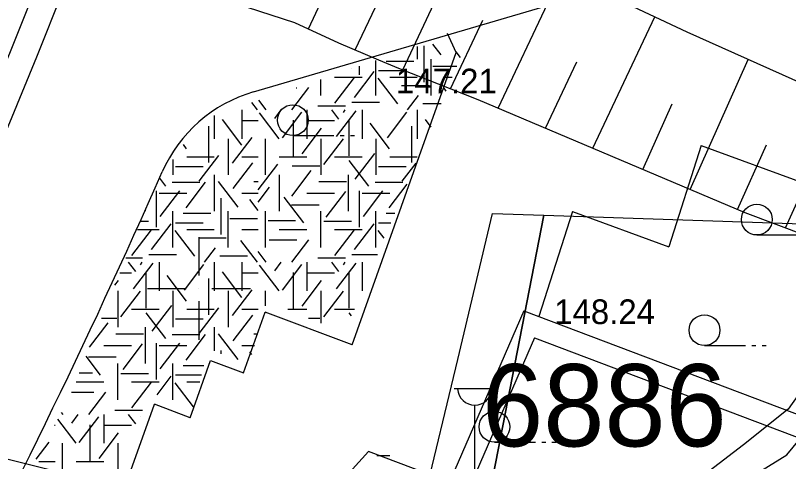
# Model space of a CAD drawing. Extents: x 419677 to 421689, y 4450851 to 4452923.
# Drawn here: x 420191.07 to 420228.69, y 4451991.58 to 4452013.28 of the extents above; entities that cross this region are included whole.
import ezdxf

# ---------------------------------------------------------------- set-up
doc = ezdxf.new("R2010")
doc.units = 0
for name, color, linetype in [('AA_HH', 7, 'Continuous'), ('ADA NUMARASI', 7, 'Continuous'), ('Level 41', 7, 'Continuous'), ('Level 53', 7, 'Continuous'), ('Level 62', 7, 'Continuous'), ('Level 7', 7, 'Continuous'), ('MULKIYET SINIRI', 7, 'Continuous')]:
    doc.layers.add(name, color=color, linetype=linetype)

msp = doc.modelspace()

# ---------------------------------------------------------------- linework, layer by layer
at = {"layer": 'AA_HH'}
for p, q in [((420205.325, 4452012.627), (420208.604, 4452019.596)), ((420209.913, 4452010.635), (420213.128, 4452017.467)), ((420214.56, 4452008.767), (420217.652, 4452015.338)), ((420207.606, 4452011.604), (420208.767, 4452014.07)), ((420219.17, 4452006.82), (420222.176, 4452013.209)), ((420212.242, 4452009.712), (420213.816, 4452013.057)), ((420216.865, 4452007.793), (420218.39, 4452011.033)), ((420223.905, 4452004.821), (420226.727, 4452011.138)), ((420221.601, 4452005.794), (420223.023, 4452008.976)), ((420228.544, 4452002.947), (420231.292, 4452009.098)), ((420204.569, 4452007.437), (420206.569, 4452007.437)), ((420206.869, 4452007.437), (420207.069, 4452007.437)), ((420207.369, 4452007.437), (420207.569, 4452007.437)), ((420226.209, 4452003.849), (420227.609, 4452006.983)), ((420227.145, 4452002.601), (420229.145, 4452002.601)), ((420200, 4452002.5), (420200, 4452000.625)), ((420197.5, 4452000), (420199.375, 4452000)), ((420200, 4452000), (420200, 4452000)), ((420200.625, 4452000), (420202.5, 4452000)), ((420200, 4451999.375), (420200, 4451997.5)), ((420224.598, 4451997.219), (420226.598, 4451997.219)), ((420226.898, 4451997.219), (420227.098, 4451997.219)), ((420227.398, 4451997.219), (420227.598, 4451997.219)), ((420212.421, 4451995.133), (420214.421, 4451995.133)), ((420213.421, 4451990.133), (420213.421, 4451994.326)), ((420214.377, 4451992.517), (420216.377, 4451992.517)), ((420216.677, 4451992.517), (420216.877, 4451992.517)), ((420217.177, 4451992.517), (420217.377, 4451992.517))]:
    msp.add_line(p, q, dxfattribs=at)
for points in [[(420238.14, 4452006.038), (420223.754, 4452012.467), (420208.824, 4452019.492)], [(420189.655, 4452017.804), (420204.651, 4452012.94), (420206.785, 4452011.951), (420208.736, 4452011.127)], [(420208.736, 4452011.127), (420209.711, 4452010.715), (420213.565, 4452009.187), (420226.564, 4452003.699), (420229.575, 4452002.556), (420231.615, 4452001.61), (420234.725, 4452000.194)], [(420231.096, 4451997.559), (420228.662, 4451994.135), (420226.495, 4451992.394), (420224.82, 4451991.108), (420222.836, 4451989.732), (420220.106, 4451988.319), (420217.912, 4451987.63), (420215.524, 4451987.187), (420212.776, 4451987.097), (420208.49, 4451987.848)], [(420208.477, 4451986.632), (420212.264, 4451986.101), (420214.53, 4451986.007), (420217.937, 4451986.511), (420219.896, 4451987.244), (420222.782, 4451988.311), (420228.61, 4451991.9), (420232.056, 4451996.096)], [(420208.49, 4451987.848), (420200.392, 4451989.268), (420187.203, 4451992.557)]]:
    msp.add_lwpolyline(points, dxfattribs=at)
for centre in [(420204.569, 4452008.187), (420227.145, 4452003.351), (420224.598, 4451997.969), (420214.377, 4451993.267)]:
    msp.add_circle(centre, 0.75, dxfattribs=at)
msp.add_arc((420213.421, 4451995.163), 0.837, 183.298, 356.9072, dxfattribs=at)
at = {"layer": 'Level 41'}
for p, q in [((420210.624, 4452011.765), (420210.624, 4452011.162)), ((420210.942, 4452011.807), (420210.942, 4452010.039)), ((420211.781, 4452011.365), (420211.381, 4452011.892)), ((420212.726, 4452011.243), (420212.522, 4452011.512)), ((420208.61, 4452009.394), (420208.61, 4452011.083)), ((420209.115, 4452011.064), (420210.458, 4452011.064)), ((420211.296, 4452009.394), (420211.296, 4452011.162)), ((420207.418, 4452010.679), (420207.421, 4452010.679)), ((420207.574, 4452009.297), (420208.523, 4452010.547)), ((420207.799, 4452010.808), (420207.799, 4452010.389)), ((420208.741, 4452010.608), (420210.084, 4452010.608)), ((420211.378, 4452010.819), (420212.547, 4452010.819)), ((420205.924, 4452009.394), (420205.924, 4452010.173)), ((420206.595, 4452010.278), (420207.938, 4452010.278)), ((420206.614, 4452009.018), (420207.563, 4452010.267)), ((420209.677, 4452008.983), (420208.727, 4452010.232)), ((420209.281, 4452010.278), (420210.624, 4452010.278)), ((420211.967, 4452010.278), (420212.319, 4452010.278)), ((420204.523, 4452008.685), (420205.352, 4452009.776)), ((420204.725, 4452009.767), (420204.757, 4452009.767)), ((420209.86, 4452009.871), (420211.203, 4452009.871)), ((420212.033, 4452009.598), (420211.924, 4452009.741)), ((420210.143, 4452008.685), (420210.68, 4452009.391)), ((420202.847, 4452008.685), (420202.578, 4452009.04)), ((420203.27, 4452008.685), (420202.914, 4452009.153)), ((420207.437, 4452009.066), (420208.78, 4452009.066)), ((420210.899, 4452008.997), (420211.78, 4452008.997)), ((420202.088, 4452008.685), (420202.088, 4452007.287)), ((420202.088, 4452008.685), (420202.088, 4452007.287)), ((420203.686, 4452008.268), (420204.003, 4452008.685)), ((420205.252, 4452008.685), (420205.252, 4452007.287)), ((420205.785, 4452008.891), (420207.128, 4452008.891)), ((420206.801, 4452008.233), (420206.457, 4452008.685)), ((420206.694, 4452007.391), (420207.644, 4452008.641)), ((420207.027, 4452008.565), (420207.118, 4452008.685)), ((420207.938, 4452008.685), (420207.938, 4452007.287)), ((420210.624, 4452008.685), (420210.624, 4452007.287)), ((420200.745, 4452008.419), (420200.745, 4452007.287)), ((420202.089, 4452006.971), (420201.14, 4452008.22)), ((420203.897, 4452007.287), (420202.948, 4452008.537)), ((420204.057, 4452007.322), (420205.006, 4452008.572)), ((420207.294, 4452008.218), (420207.294, 4452006.451)), ((420209.171, 4452007.322), (420210.12, 4452008.572)), ((420211.298, 4452007.853), (420211.019, 4452008.22)), ((420200.463, 4452007.897), (420200.463, 4452006.13)), ((420202.088, 4452008.171), (420202.876, 4452008.171)), ((420204.577, 4452008.183), (420204.577, 4452006.416)), ((420205.252, 4452008.171), (420206.595, 4452008.171)), ((420209.278, 4452006.796), (420208.329, 4452008.045)), ((420210.342, 4452007.897), (420210.342, 4452006.13)), ((420205.017, 4452006.55), (420205.966, 4452007.8)), ((420201.417, 4452007.287), (420201.417, 4452005.52)), ((420201.417, 4452007.287), (420201.417, 4452005.52)), ((420201.637, 4452006.094), (420202.586, 4452007.344)), ((420203.238, 4452005.52), (420203.238, 4452007.287)), ((420205.924, 4452007.287), (420205.924, 4452005.52)), ((420206.083, 4452006.025), (420207.032, 4452007.275)), ((420208.61, 4452007.287), (420208.61, 4452005.52)), ((420199.399, 4452006.796), (420199.245, 4452006.999)), ((420199.402, 4452006.403), (420200.745, 4452006.403)), ((420200.012, 4452005.219), (420200.961, 4452006.469)), ((420202.088, 4452006.403), (420202.876, 4452006.403)), ((420203.909, 4452006.403), (420205.252, 4452006.403)), ((420206.595, 4452006.403), (420207.938, 4452006.403)), ((420207.6, 4452005.324), (420208.551, 4452006.573)), ((420209.281, 4452006.403), (420210.624, 4452006.403)), ((420198.731, 4452006.272), (420198.731, 4452005.52)), ((420201.663, 4452004.868), (420202.613, 4452006.117)), ((420202.886, 4452004.799), (420203.835, 4452006.048)), ((420204.533, 4452005.969), (420205.876, 4452005.969)), ((420208.266, 4452004.974), (420207.316, 4452006.223)), ((420209.891, 4452005.219), (420210.56, 4452006.101)), ((420198.862, 4452005.933), (420200.205, 4452005.933)), ((420204.511, 4452004.482), (420205.46, 4452005.732)), ((420208.741, 4452005.933), (420210.084, 4452005.933)), ((420198.387, 4452004.974), (420198.09, 4452005.364)), ((420200.745, 4452005.52), (420200.745, 4452003.753)), ((420201.902, 4452003.956), (420200.953, 4452005.205)), ((420203.909, 4452005.52), (420203.909, 4452003.753)), ((420207.267, 4452005.52), (420207.267, 4452003.753)), ((420198.702, 4452005.163), (420200.045, 4452005.163)), ((420199.372, 4452003.922), (420200.322, 4452005.172)), ((420202.672, 4452005.196), (420202.876, 4452005.196)), ((420202.876, 4452004.19), (420203.435, 4452004.926)), ((420205.839, 4452005.196), (420207.182, 4452005.196)), ((420208.581, 4452005.163), (420209.924, 4452005.163)), ((420209.251, 4452003.922), (420210.13, 4452005.078)), ((420197.92, 4452004.748), (420197.92, 4452002.98)), ((420198.059, 4452004.636), (420199.402, 4452004.636)), ((420198.12, 4452003.502), (420199.069, 4452004.751)), ((420202.088, 4452004.636), (420202.876, 4452004.636)), ((420205.252, 4452004.636), (420206.595, 4452004.636)), ((420206.188, 4452003.466), (420207.138, 4452004.716)), ((420207.799, 4452004.748), (420207.799, 4452002.98)), ((420207.938, 4452004.636), (420209.281, 4452004.636)), ((420207.999, 4452003.502), (420208.948, 4452004.751)), ((420201.063, 4452004.398), (420201.063, 4452002.63)), ((420202.876, 4452003.796), (420202.47, 4452004.33)), ((420205.096, 4452003.185), (420204.147, 4452004.435)), ((420204.506, 4452004.076), (420205.849, 4452004.076)), ((420197.388, 4452003.792), (420197.388, 4452003.753)), ((420198.731, 4452001.985), (420198.731, 4452003.753)), ((420201.417, 4452001.985), (420201.417, 4452003.753)), ((420203.238, 4452001.985), (420203.238, 4452003.753)), ((420205.924, 4452001.985), (420205.924, 4452003.753)), ((420208.61, 4452001.985), (420208.61, 4452003.753)), ((420199.236, 4452003.655), (420200.579, 4452003.655)), ((420201.499, 4452003.41), (420202.842, 4452003.41)), ((420209.115, 4452003.655), (420209.53, 4452003.655)), ((420197.176, 4452003.27), (420197.542, 4452003.27)), ((420197.695, 4452001.888), (420198.644, 4452003.138)), ((420198.862, 4452003.199), (420200.205, 4452003.199)), ((420203.361, 4452003.304), (420204.704, 4452003.304)), ((420206.078, 4452003.27), (420207.421, 4452003.27)), ((420207.574, 4452001.888), (420208.523, 4452003.138)), ((420208.741, 4452003.199), (420209.338, 4452003.199)), ((420196.735, 4452001.609), (420197.684, 4452002.858)), ((420197.013, 4452002.869), (420198.059, 4452002.869)), ((420199.798, 4452001.574), (420198.848, 4452002.823)), ((420199.402, 4452002.869), (420200.745, 4452002.869)), ((420202.088, 4452002.869), (420202.876, 4452002.869)), ((420203.909, 4452002.869), (420205.252, 4452002.869)), ((420206.595, 4452002.869), (420207.938, 4452002.869)), ((420206.614, 4452001.609), (420207.563, 4452002.858)), ((420209.019, 4452002.44), (420208.727, 4452002.823)), ((420199.981, 4452002.462), (420201.324, 4452002.462)), ((420202.847, 4452001.276), (420202.045, 4452002.332)), ((420203.415, 4452002.358), (420204.757, 4452002.358)), ((420204.523, 4452001.276), (420205.352, 4452002.367)), ((420200.264, 4452001.276), (420200.801, 4452001.982)), ((420196.448, 4452001.482), (420197.249, 4452001.482)), ((420197.558, 4452001.657), (420198.901, 4452001.657)), ((420201.02, 4452001.588), (420202.363, 4452001.588)), ((420203.27, 4452001.276), (420202.876, 4452001.794)), ((420205.785, 4452001.482), (420207.128, 4452001.482)), ((420207.437, 4452001.657), (420208.689, 4452001.657)), ((420196.922, 4452000.824), (420196.578, 4452001.276)), ((420196.815, 4451999.982), (420197.765, 4452001.232)), ((420197.148, 4452001.156), (420197.239, 4452001.276)), ((420198.059, 4452001.276), (420198.059, 4451999.878)), ((420199.292, 4451999.913), (420200.241, 4452001.163)), ((420200.745, 4452001.276), (420200.745, 4451999.878)), ((420202.088, 4452001.276), (420202.088, 4451999.878)), ((420202.088, 4452001.276), (420202.088, 4451999.878)), ((420203.897, 4451999.878), (420202.948, 4452001.128)), ((420203.686, 4452000.859), (420204.003, 4452001.276)), ((420204.057, 4451999.913), (420205.006, 4452001.163)), ((420205.252, 4452001.276), (420205.252, 4451999.878)), ((420206.801, 4452000.824), (420206.457, 4452001.276)), ((420206.694, 4451999.982), (420207.644, 4452001.232)), ((420207.027, 4452001.156), (420207.118, 4452001.276)), ((420207.938, 4452001.276), (420207.938, 4451999.878)), ((420196.155, 4452000.762), (420196.716, 4452000.762)), ((420197.415, 4452000.809), (420197.415, 4451999.042)), ((420202.089, 4451999.562), (420201.14, 4452000.811)), ((420202.088, 4452000.762), (420202.876, 4452000.762)), ((420204.577, 4452000.774), (420204.577, 4451999.007)), ((420205.252, 4452000.762), (420206.595, 4452000.762)), ((420207.294, 4452000.809), (420207.294, 4451999.042)), ((420195.909, 4452000.157), (420196.087, 4452000.391)), ((420199.399, 4451999.387), (420198.45, 4452000.636)), ((420200.463, 4452000.488), (420200.463, 4451998.721)), ((420205.017, 4451999.141), (420205.966, 4452000.391)), ((420196.045, 4451999.878), (420196.045, 4451998.111)), ((420196.204, 4451998.616), (420197.153, 4451999.866)), ((420198.731, 4451999.878), (420198.731, 4451998.111)), ((420201.417, 4451999.878), (420201.417, 4451998.111)), ((420201.417, 4451999.878), (420201.417, 4451998.111)), ((420201.637, 4451998.685), (420202.586, 4451999.935)), ((420203.238, 4451999.16), (420203.238, 4451999.878)), ((420205.924, 4451999.878), (420205.924, 4451998.307)), ((420206.083, 4451998.616), (420207.032, 4451999.866)), ((420196.716, 4451998.994), (420198.059, 4451998.994)), ((420198.387, 4451997.565), (420197.437, 4451998.814)), ((420197.721, 4451997.915), (420198.672, 4451999.164)), ((420199.402, 4451998.994), (420200.745, 4451998.994)), ((420200.012, 4451997.81), (420200.961, 4451999.06)), ((420202.088, 4451998.994), (420202.876, 4451998.994)), ((420204.32, 4451998.994), (420205.252, 4451998.994)), ((420206.595, 4451998.994), (420207.568, 4451998.994)), ((420207.429, 4451998.665), (420207.316, 4451998.814)), ((420195.26, 4451998.56), (420195.997, 4451998.56)), ((420198.862, 4451998.524), (420200.205, 4451998.524)), ((420201.663, 4451997.459), (420202.613, 4451998.708)), ((420205.333, 4451998.56), (420205.876, 4451998.56)), ((420194.681, 4451997.138), (420195.581, 4451998.323)), ((420197.388, 4451998.111), (420197.388, 4451996.344)), ((420200.745, 4451998.111), (420200.745, 4451996.964)), ((420195.96, 4451997.787), (420197.303, 4451997.787)), ((420198.702, 4451997.754), (420200.045, 4451997.754)), ((420199.372, 4451996.513), (420200.322, 4451997.763)), ((420201.902, 4451996.547), (420200.953, 4451997.796)), ((420202.672, 4451997.787), (420202.857, 4451997.787)), ((420196.309, 4451996.057), (420197.259, 4451997.307)), ((420197.92, 4451997.339), (420197.92, 4451995.571)), ((420198.12, 4451996.093), (420199.069, 4451997.342)), ((420195.373, 4451997.227), (420196.716, 4451997.227)), ((420198.059, 4451997.227), (420199.402, 4451997.227)), ((420201.063, 4451996.989), (420201.063, 4451996.819)), ((420202.088, 4451997.227), (420202.701, 4451997.227)), ((420195.217, 4451995.776), (420194.507, 4451996.711)), ((420194.627, 4451996.667), (420195.97, 4451996.667)), ((420202.577, 4451996.78), (420202.47, 4451996.921)), ((420196.045, 4451994.576), (420196.045, 4451996.344)), ((420198.731, 4451994.576), (420198.731, 4451996.344)), ((420199.236, 4451996.246), (420200.235, 4451996.246)), ((420194.176, 4451995.895), (420194.825, 4451995.895)), ((420196.199, 4451995.861), (420197.542, 4451995.861)), ((420194.03, 4451995.46), (420195.373, 4451995.46)), ((420196.716, 4451995.46), (420198.059, 4451995.46)), ((420196.735, 4451994.2), (420197.684, 4451995.449)), ((420197.959, 4451994.826), (420198.644, 4451995.729)), ((420198.862, 4451995.79), (420200.121, 4451995.79)), ((420199.402, 4451995.46), (420200.038, 4451995.46)), ((420199.735, 4451994.248), (420198.848, 4451995.414)), ((420193.791, 4451994.949), (420194.878, 4451994.949)), ((420194.644, 4451993.867), (420195.473, 4451994.958)), ((420193.391, 4451993.867), (420193.31, 4451993.973)), ((420195.906, 4451994.073), (420197.249, 4451994.073)), ((420194.018, 4451992.469), (420193.13, 4451993.639)), ((420193.807, 4451993.45), (420194.124, 4451993.867)), ((420194.178, 4451992.504), (420195.127, 4451993.754)), ((420195.373, 4451993.867), (420195.373, 4451992.469)), ((420196.922, 4451993.415), (420196.578, 4451993.867)), ((420197.148, 4451993.747), (420197.155, 4451993.756)), ((420192.975, 4451993.353), (420192.997, 4451993.353)), ((420194.698, 4451993.365), (420194.698, 4451991.598)), ((420195.373, 4451993.353), (420196.716, 4451993.353)), ((420195.138, 4451991.732), (420196.087, 4451992.982)), ((420192.081, 4451991.702), (420192.707, 4451992.526)), ((420193.359, 4451990.702), (420193.359, 4451992.469)), ((420196.045, 4451992.469), (420196.045, 4451990.702)), ((420208.647, 4451991.876), (420209.281, 4451991.876)), ((420192.209, 4451991.585), (420192.997, 4451991.585)), ((420194.03, 4451991.585), (420195.373, 4451991.585))]:
    msp.add_line(p, q, dxfattribs=at)
at = {"layer": 'Level 53'}
msp.add_lwpolyline([(420170.281, 4451967.921), (420170.33, 4451968), (420172.12, 4451970.97), (420173.87, 4451973.95), (420175.58, 4451976.96), (420177.26, 4451979.99), (420178.91, 4451983.04), (420180.52, 4451986.11), (420182.09, 4451989.19), (420183.63, 4451992.3), (420185.14, 4451995.42), (420186.6, 4451998.56), (420188.03, 4452001.71), (420189.43, 4452004.88), (420190.79, 4452008.07), (420192.11, 4452011.27), (420193.39, 4452014.49)], dxfattribs=at)
at = {"layer": 'Level 62'}
for p, q in [((420202.648, 4452009.563), (420217.41, 4452013.89)), ((420212.518, 4452011.486), (420212.09, 4452012.398)), ((420212.518, 4452011.486), (420212.09, 4452012.398)), ((420212.518, 4452011.486), (420212.09, 4452012.398)), ((420207.451, 4451997.252), (420212.518, 4452011.486)), ((420224.439, 4452006.957), (420222.863, 4452002.026)), ((420224.439, 4452006.957), (420222.863, 4452002.026)), ((420224.439, 4452006.957), (420222.863, 4452002.026)), ((420224.439, 4452006.957), (420229.957, 4452004.936)), ((420224.439, 4452006.957), (420229.957, 4452004.936)), ((420224.439, 4452006.957), (420229.957, 4452004.936)), ((420218.17, 4452003.745), (420216.538, 4451998.639)), ((420218.17, 4452003.745), (420216.538, 4451998.639)), ((420218.17, 4452003.745), (420216.538, 4451998.639)), ((420218.17, 4452003.745), (420222.863, 4452002.026)), ((420218.17, 4452003.745), (420222.863, 4452002.026)), ((420218.17, 4452003.745), (420222.863, 4452002.026)), ((420202.164, 4451995.891), (420203.215, 4451998.845)), ((420207.451, 4451997.252), (420203.215, 4451998.845)), ((420215.814, 4451998.913), (420211.799, 4451989.688)), ((420215.814, 4451998.913), (420211.799, 4451989.688)), ((420215.814, 4451998.913), (420211.799, 4451989.688)), ((420215.814, 4451998.913), (420230.887, 4451993.209)), ((420215.814, 4451998.913), (420230.887, 4451993.209)), ((420215.814, 4451998.913), (420230.887, 4451993.209)), ((420216.321, 4451997.599), (420213.14, 4451990.29)), ((420216.321, 4451997.599), (420230.124, 4451992.376)), ((420199.566, 4451993.71), (420200.557, 4451996.495)), ((420200.557, 4451996.495), (420202.164, 4451995.891)), ((420189.23, 4451970.21), (420197.829, 4451994.363)), ((420199.566, 4451993.71), (420197.829, 4451994.363)), ((420200.492, 4451983.584), (420208.254, 4451992.07)), ((420212.155, 4451990.604), (420208.254, 4451992.07))]:
    msp.add_line(p, q, dxfattribs=at)
for centre, radius, start, end in [((419869.259, 4452142.553), 336.876, 333.42072, 355.99452), ((419871.682, 4452142.243), 344.876, 329.98199, 355.99254), ((420204.617, 4452002.845), 7, 106.3377, 156.1906), ((419876.283, 4452147.722), 351.876, 327.39987, 336.19063)]:
    msp.add_arc(centre, radius, start, end, dxfattribs=at)
at = {"layer": 'Level 7'}
for radius, start, end in [(337.876, 332.60484, 356.02111), (343.876, 330.68805, 355.99512)]:
    msp.add_arc((419870.498, 4452142.553), radius, start, end, dxfattribs=at)
at = {"layer": 'MULKIYET SINIRI'}
for points in [[(420206.162, 4451974.996), (420208.469, 4451981.468), (420210.919, 4451989.596), (420212.589, 4451996.536), (420214.278, 4452003.641), (420216.776, 4452003.558), (420211.15, 4451974.647)], [(420206.162, 4451974.996), (420208.469, 4451981.468), (420210.919, 4451989.596), (420212.589, 4451996.536), (420214.278, 4452003.641), (420216.776, 4452003.558), (420211.15, 4451974.647)], [(420211.15, 4451974.647), (420216.776, 4452003.558), (420231.768, 4452003.063), (420226.113, 4451973.601)], [(420211.15, 4451974.647), (420216.776, 4452003.558), (420231.768, 4452003.063), (420226.113, 4451973.601)]]:
    msp.add_lwpolyline(points, close=True, dxfattribs=at)

# ---------------------------------------------------------------- texts
at = {"layer": 'AA_HH'}
for s, p in [('147.21 ', (420209.583, 4452009.489)), ('148.24 ', (420217.282, 4451998.267))]:
    msp.add_text(s, height=1.2, rotation=359.9981, dxfattribs=at).set_placement(p)
at = {"layer": 'ADA NUMARASI'}
msp.add_text('6886', height=4, dxfattribs=at).set_placement((420213.777, 4451992.317))
msp.add_text('6886', height=4, dxfattribs=at).set_placement((420213.777, 4451992.317))

doc.saveas('drawing.dxf')
